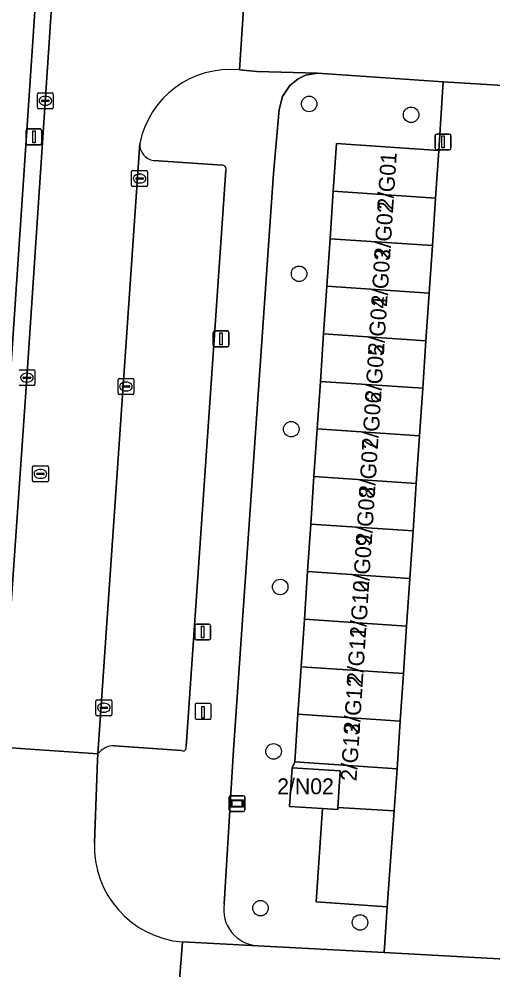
# Model space of a CAD drawing. Extents: x 161848 to 162726, y 385382 to 386521.
# Drawn here: x 162028 to 162057.8, y 385869.2 to 385929.1 of the extents above; entities that cross this region are included whole.
import ezdxf

# ---------------------------------------------------------------- set-up
doc = ezdxf.new("R2010")
doc.units = 0
for name, color, linetype in [('IMGEO_Boom', 7, 'Continuous'), ('IMGEO_Fietspad_gesloten', 7, 'Continuous'), ('IMGEO_Groenvoorziening', 7, 'Continuous'), ('IMGEO_Hek', 7, 'Continuous'), ('IMGEO_Kolk', 7, 'Continuous'), ('IMGEO_Laadpaal', 7, 'Continuous'), ('IMGEO_Lichtmast', 7, 'Continuous'), ('IMGEO_Pand', 7, 'Continuous'), ('IMGEO_Pand_nummerreeks', 7, 'Continuous'), ('IMGEO_Parkeervlak_open', 7, 'Continuous'), ('IMGEO_Rijbaan_lokaal_open', 7, 'Continuous'), ('IMGEO_Rioolput', 7, 'Continuous'), ('IMGEO_Verkeerseiland_open', 7, 'Continuous'), ('IMGEO_Verklikker', 7, 'Continuous'), ('IMGEO_Voetpad_open', 7, 'Continuous'), ('IMGEO_Woonerf_open', 7, 'Continuous')]:
    doc.layers.add(name, color=color, linetype=linetype)

msp = doc.modelspace()

# ---------------------------------------------------------------- linework, layer by layer
at = {"layer": 'IMGEO_Boom'}
for centre in [(162046.245, 385923.789), (162052.67, 385923.106), (162045.611, 385913.088), (162045.117, 385903.3), (162044.42, 385893.36), (162044.003, 385883.001), (162043.179, 385873.125), (162049.451, 385872.226)]:
    msp.add_circle(centre, 0.489, dxfattribs=at)
at = {"layer": 'IMGEO_Fietspad_gesloten'}
msp.add_lwpolyline([(162025.665, 385880.852), (162031.29, 385964.339), (162032.419, 385981.182), (162033.303, 385994.07), (162034.41, 386011.138)], dxfattribs=at)
at = {"layer": 'IMGEO_Groenvoorziening'}
msp.add_lwpolyline([(162043.014, 385870.751), (162050.963, 385870.339), (162051.166, 385873.202), (162046.678, 385873.52), (162047.093, 385879.396), (162045.014, 385879.525), (162045.166, 385881.962), (162045.335, 385882.341), (162045.537, 385885.337), (162045.739, 385888.334), (162045.942, 385891.33), (162046.144, 385894.327), (162046.346, 385897.323), (162046.548, 385900.319), (162046.751, 385903.316), (162046.953, 385906.312), (162047.155, 385909.309), (162047.357, 385912.305), (162047.56, 385915.301), (162047.762, 385918.298), (162047.964, 385921.294), (162054.41, 385920.859), (162054.686, 385925.183), (162046.771, 385925.731), (162046.024, 385925.607), (162045.55, 385925.379), (162045.017, 385924.944), (162044.568, 385924.253), (162044.362, 385923.438), (162043.988, 385919.411), (162041.485, 385883.098), (162040.885, 385873.409)], dxfattribs=at)
msp.add_arc((162043.156, 385873.047), 2.3, 170.9383, 266.44963, dxfattribs=at)
at = {"layer": 'IMGEO_Hek'}
for points in [[(162051.593, 385879.249), (162051.781, 385881.906)], [(162048.052, 385879.467), (162051.593, 385879.249)]]:
    msp.add_lwpolyline(points, dxfattribs=at)
at = {"layer": 'IMGEO_Kolk'}
for p, q in [((162029.124, 385923.562), (162029.124, 385924.414)), ((162029.199, 385924.488), (162030.051, 385924.488)), ((162029.612, 385924.268), (162029.637, 385924.268)), ((162030.125, 385924.414), (162030.125, 385923.562)), ((162029.383, 385923.982), (162029.383, 385923.994)), ((162029.821, 385923.945), (162029.423, 385923.945)), ((162029.426, 385924.031), (162029.824, 385924.031)), ((162029.635, 385923.708), (162029.61, 385923.708)), ((162029.867, 385923.994), (162029.867, 385923.982)), ((162030.051, 385923.488), (162029.199, 385923.488)), ((162035.06, 385918.662), (162035.06, 385919.514)), ((162035.135, 385919.588), (162035.987, 385919.588)), ((162036.061, 385919.514), (162036.061, 385918.662)), ((162035.319, 385919.082), (162035.319, 385919.094)), ((162035.757, 385919.045), (162035.359, 385919.045)), ((162035.362, 385919.131), (162035.76, 385919.131)), ((162035.548, 385919.368), (162035.573, 385919.368)), ((162035.803, 385919.094), (162035.803, 385919.082)), ((162035.987, 385918.588), (162035.135, 385918.588)), ((162035.571, 385918.808), (162035.546, 385918.808)), ((162028.039, 385907.043), (162028.891, 385907.043)), ((162028.965, 385906.969), (162028.965, 385906.117)), ((162028.223, 385906.537), (162028.223, 385906.549)), ((162028.661, 385906.5), (162028.263, 385906.5)), ((162028.266, 385906.586), (162028.664, 385906.586)), ((162028.452, 385906.823), (162028.477, 385906.823)), ((162028.707, 385906.549), (162028.707, 385906.537)), ((162034.202, 385905.562), (162034.202, 385906.414)), ((162034.277, 385906.488), (162035.129, 385906.488)), ((162035.203, 385906.414), (162035.203, 385905.562)), ((162028.891, 385906.043), (162028.039, 385906.043)), ((162028.475, 385906.263), (162028.45, 385906.263)), ((162034.461, 385905.982), (162034.461, 385905.994)), ((162034.899, 385905.945), (162034.501, 385905.945)), ((162034.504, 385906.031), (162034.902, 385906.031)), ((162034.713, 385905.708), (162034.688, 385905.708)), ((162034.69, 385906.268), (162034.715, 385906.268)), ((162034.945, 385905.994), (162034.945, 385905.982)), ((162035.129, 385905.488), (162034.277, 385905.488)), ((162032.808, 385885.324), (162032.808, 385886.176)), ((162032.883, 385886.25), (162033.735, 385886.25)), ((162033.296, 385886.03), (162033.321, 385886.03)), ((162033.809, 385886.176), (162033.809, 385885.324)), ((162033.067, 385885.744), (162033.067, 385885.756)), ((162033.505, 385885.707), (162033.107, 385885.707)), ((162033.11, 385885.793), (162033.508, 385885.793)), ((162033.319, 385885.47), (162033.294, 385885.47)), ((162033.551, 385885.756), (162033.551, 385885.744)), ((162033.735, 385885.25), (162032.883, 385885.25))]:
    msp.add_line(p, q, dxfattribs=at)
for points in [[(162029.124, 385923.562), (162029.124, 385924.414)], [(162029.199, 385924.488), (162030.051, 385924.488)], [(162030.125, 385924.414), (162030.125, 385923.562)], [(162030.051, 385923.488), (162029.199, 385923.488)], [(162035.06, 385918.662), (162035.06, 385919.514)], [(162035.135, 385919.588), (162035.987, 385919.588)], [(162036.061, 385919.514), (162036.061, 385918.662)], [(162035.987, 385918.588), (162035.135, 385918.588)], [(162028.039, 385907.043), (162028.891, 385907.043)], [(162028.965, 385906.969), (162028.965, 385906.117)], [(162034.202, 385905.562), (162034.202, 385906.414)], [(162034.277, 385906.488), (162035.129, 385906.488)], [(162035.203, 385906.414), (162035.203, 385905.562)], [(162028.891, 385906.043), (162028.039, 385906.043)], [(162035.129, 385905.488), (162034.277, 385905.488)], [(162032.808, 385885.324), (162032.808, 385886.176)], [(162032.883, 385886.25), (162033.735, 385886.25)], [(162033.809, 385886.176), (162033.809, 385885.324)], [(162033.735, 385885.25), (162032.883, 385885.25)]]:
    msp.add_lwpolyline(points, dxfattribs=at)
for centre, radius, start, end in [((162029.201, 385924.412), 0.0765, 91.55205, 178.44795), ((162029.201, 385924.412), 0.0765, 91.55205, 178.44795), ((162030.049, 385924.412), 0.0765, 1.55205, 88.44795), ((162030.049, 385924.412), 0.0765, 1.55205, 88.44795), ((162029.423, 385923.991), 0.0403, 85.87752, 175.75265), ((162029.42, 385923.981), 0.0366, 178.93798, 274.71019), ((162029.824, 385923.988), 0.043, 264.86636, 352.45326), ((162029.828, 385923.993), 0.0386, 1.73085, 96.63898), ((162029.201, 385923.564), 0.0765, 181.55205, 268.44795), ((162029.201, 385923.564), 0.0765, 181.55205, 268.44795), ((162030.049, 385923.564), 0.0765, 271.55205, 358.44795), ((162030.049, 385923.564), 0.0765, 271.55205, 358.44795), ((162035.137, 385919.512), 0.0765, 91.55205, 178.44795), ((162035.137, 385919.512), 0.0765, 91.55205, 178.44795), ((162035.985, 385919.512), 0.0765, 1.55205, 88.44795), ((162035.985, 385919.512), 0.0765, 1.55205, 88.44795), ((162035.359, 385919.091), 0.0403, 85.87752, 175.75265), ((162035.356, 385919.081), 0.0366, 178.93798, 274.71019), ((162035.76, 385919.088), 0.043, 264.86636, 352.45326), ((162035.764, 385919.093), 0.0386, 1.73085, 96.63898), ((162035.137, 385918.664), 0.0765, 181.55205, 268.44795), ((162035.137, 385918.664), 0.0765, 181.55205, 268.44795), ((162035.985, 385918.664), 0.0765, 271.55205, 358.44795), ((162035.985, 385918.664), 0.0765, 271.55205, 358.44795), ((162028.041, 385906.967), 0.0765, 91.55205, 178.44795), ((162028.041, 385906.967), 0.0765, 91.55205, 178.44795), ((162028.889, 385906.967), 0.0765, 1.55205, 88.44795), ((162028.889, 385906.967), 0.0765, 1.55205, 88.44795), ((162028.263, 385906.546), 0.0403, 85.87752, 175.75265), ((162028.26, 385906.536), 0.0366, 178.93798, 274.71019), ((162028.664, 385906.543), 0.043, 264.86636, 352.45326), ((162028.668, 385906.548), 0.0386, 1.73085, 96.63898), ((162034.279, 385906.412), 0.0765, 91.55205, 178.44795), ((162034.279, 385906.412), 0.0765, 91.55205, 178.44795), ((162035.127, 385906.412), 0.0765, 1.55205, 88.44795), ((162035.127, 385906.412), 0.0765, 1.55205, 88.44795), ((162028.041, 385906.119), 0.0765, 181.55205, 268.44795), ((162028.041, 385906.119), 0.0765, 181.55205, 268.44795), ((162028.889, 385906.119), 0.0765, 271.55205, 358.44795), ((162028.889, 385906.119), 0.0765, 271.55205, 358.44795), ((162034.501, 385905.991), 0.0403, 85.87752, 175.75265), ((162034.498, 385905.981), 0.0366, 178.93798, 274.71019), ((162034.902, 385905.988), 0.043, 264.86636, 352.45326), ((162034.906, 385905.993), 0.0386, 1.73085, 96.63898), ((162034.279, 385905.564), 0.0765, 181.55205, 268.44795), ((162034.279, 385905.564), 0.0765, 181.55205, 268.44795), ((162035.127, 385905.564), 0.0765, 271.55205, 358.44795), ((162035.127, 385905.564), 0.0765, 271.55205, 358.44795), ((162032.885, 385886.174), 0.0765, 91.55205, 178.44795), ((162032.885, 385886.174), 0.0765, 91.55205, 178.44795), ((162033.733, 385886.174), 0.0765, 1.55205, 88.44795), ((162033.733, 385886.174), 0.0765, 1.55205, 88.44795), ((162032.885, 385885.326), 0.0765, 181.55205, 268.44795), ((162032.885, 385885.326), 0.0765, 181.55205, 268.44795), ((162033.107, 385885.753), 0.0403, 85.87752, 175.75265), ((162033.104, 385885.743), 0.0366, 178.93798, 274.71019), ((162033.508, 385885.75), 0.043, 264.86636, 352.45326), ((162033.512, 385885.755), 0.0386, 1.73085, 96.63898), ((162033.733, 385885.326), 0.0765, 271.55205, 358.44795), ((162033.733, 385885.326), 0.0765, 271.55205, 358.44795)]:
    msp.add_arc(centre, radius, start, end, dxfattribs=at)
for centre, major_axis, ratio, start_param, end_param in [((162029.611, 385923.988), (-0.387, 0.002), 0.722429, 4.712389, 7.853982), ((162029.636, 385923.988), (-0.39, 0.002), 0.717154, 1.570796, 4.712389), ((162035.547, 385919.088), (-0.387, 0.002), 0.722429, 4.712389, 7.853982), ((162035.572, 385919.088), (-0.39, 0.002), 0.717154, 1.570796, 4.712389), ((162028.451, 385906.543), (-0.387, 0.002), 0.722429, 4.712389, 7.853982), ((162028.476, 385906.543), (-0.39, 0.002), 0.717154, 1.570796, 4.712389), ((162034.689, 385905.988), (-0.387, 0.002), 0.722429, 4.712389, 7.853982), ((162034.714, 385905.988), (-0.39, 0.002), 0.717154, 1.570796, 4.712389), ((162033.295, 385885.75), (-0.387, 0.002), 0.722429, 4.712389, 7.853982), ((162033.32, 385885.75), (-0.39, 0.002), 0.717154, 1.570796, 4.712389)]:
    msp.add_ellipse(centre, major_axis=major_axis, ratio=ratio, start_param=start_param, end_param=end_param, dxfattribs=at)
at = {"layer": 'IMGEO_Laadpaal'}
for p, q in [((162039.063, 385885.939), (162039.063, 385885.098)), ((162039.063, 385885.939), (162039.063, 385885.098)), ((162039.979, 385886.023), (162039.138, 385886.023)), ((162039.979, 385886.023), (162039.138, 385886.023)), ((162040.063, 385885.107), (162040.063, 385885.948)), ((162040.063, 385885.107), (162040.063, 385885.948)), ((162039.147, 385885.023), (162039.988, 385885.023)), ((162039.147, 385885.023), (162039.988, 385885.023))]:
    msp.add_line(p, q, dxfattribs=at)
msp.add_lwpolyline([(162039.478, 385885.836), (162039.638, 385885.836), (162039.638, 385885.103), (162039.478, 385885.103), (162039.478, 385885.836)], dxfattribs=at)
for centre, start, end in [((162039.141, 385885.945), 92.4484, 184.28452), ((162039.141, 385885.945), 92.4484, 184.28452), ((162039.985, 385885.945), 2.4484, 94.28452), ((162039.985, 385885.945), 2.4484, 94.28452), ((162039.141, 385885.101), 182.4484, 274.28452), ((162039.141, 385885.101), 182.4484, 274.28452), ((162039.985, 385885.101), 272.4484, 4.28452), ((162039.985, 385885.101), 272.4484, 4.28452)]:
    msp.add_arc(centre, 0.0779, start, end, dxfattribs=at)
at = {"layer": 'IMGEO_Lichtmast'}
for p, q in [((162028.405, 385921.316), (162028.405, 385922.116)), ((162028.405, 385922.116), (162028.405, 385921.316)), ((162028.505, 385922.216), (162029.295, 385922.216)), ((162029.295, 385922.216), (162028.505, 385922.216)), ((162029.395, 385922.116), (162029.395, 385921.316)), ((162029.395, 385921.316), (162029.395, 385922.116)), ((162054.281, 385921.894), (162055.071, 385921.894)), ((162055.071, 385921.894), (162054.281, 385921.894)), ((162054.181, 385920.994), (162054.181, 385921.794)), ((162054.181, 385921.794), (162054.181, 385920.994)), ((162055.171, 385921.794), (162055.171, 385920.994)), ((162055.171, 385920.994), (162055.171, 385921.794)), ((162029.295, 385921.216), (162028.505, 385921.216)), ((162028.505, 385921.216), (162029.295, 385921.216)), ((162055.071, 385920.894), (162054.281, 385920.894)), ((162054.281, 385920.894), (162055.071, 385920.894)), ((162040.2, 385908.585), (162040.2, 385909.385)), ((162040.2, 385909.385), (162040.2, 385908.585)), ((162040.3, 385909.485), (162041.09, 385909.485)), ((162041.09, 385909.485), (162040.3, 385909.485)), ((162041.19, 385909.385), (162041.19, 385908.585)), ((162041.19, 385908.585), (162041.19, 385909.385)), ((162041.09, 385908.485), (162040.3, 385908.485)), ((162040.3, 385908.485), (162041.09, 385908.485)), ((162039.038, 385890.121), (162039.038, 385890.921)), ((162039.038, 385890.921), (162039.038, 385890.121)), ((162039.138, 385891.021), (162039.928, 385891.021)), ((162039.928, 385891.021), (162039.138, 385891.021)), ((162040.028, 385890.921), (162040.028, 385890.121)), ((162040.028, 385890.121), (162040.028, 385890.921)), ((162039.928, 385890.021), (162039.138, 385890.021)), ((162039.138, 385890.021), (162039.928, 385890.021))]:
    msp.add_line(p, q, dxfattribs=at)
for points in [[(162028.825, 385922.091), (162028.975, 385922.091), (162028.975, 385921.341), (162028.825, 385921.341), (162028.825, 385922.091)], [(162054.601, 385921.769), (162054.751, 385921.769), (162054.751, 385921.019), (162054.601, 385921.019), (162054.601, 385921.769)], [(162040.62, 385909.36), (162040.77, 385909.36), (162040.77, 385908.61), (162040.62, 385908.61), (162040.62, 385909.36)], [(162039.458, 385890.896), (162039.608, 385890.896), (162039.608, 385890.146), (162039.458, 385890.146), (162039.458, 385890.896)]]:
    msp.add_lwpolyline(points, dxfattribs=at)
for centre, start, end in [((162028.505, 385922.116), 90, 180), ((162028.505, 385922.116), 90, 180), ((162029.295, 385922.116), 0, 90), ((162029.295, 385922.116), 360, 90), ((162054.281, 385921.794), 90, 180), ((162054.281, 385921.794), 90, 180), ((162055.071, 385921.794), 0, 90), ((162055.071, 385921.794), 360, 90), ((162028.505, 385921.316), 180, 270), ((162028.505, 385921.316), 180, 270), ((162029.295, 385921.316), 270, 0), ((162029.295, 385921.316), 270, 0), ((162054.281, 385920.994), 180, 270), ((162054.281, 385920.994), 180, 270), ((162055.071, 385920.994), 270, 0), ((162055.071, 385920.994), 270, 0), ((162040.3, 385909.385), 90, 180), ((162040.3, 385909.385), 90, 180), ((162041.09, 385909.385), 0, 90), ((162041.09, 385909.385), 360, 90), ((162040.3, 385908.585), 180, 270), ((162040.3, 385908.585), 180, 270), ((162041.09, 385908.585), 270, 0), ((162041.09, 385908.585), 270, 0), ((162039.138, 385890.921), 90, 180), ((162039.138, 385890.921), 90, 180), ((162039.928, 385890.921), 0, 90), ((162039.928, 385890.921), 360, 90), ((162039.138, 385890.121), 180, 270), ((162039.138, 385890.121), 180, 270), ((162039.928, 385890.121), 270, 0), ((162039.928, 385890.121), 270, 0)]:
    msp.add_arc(centre, 0.1, start, end, dxfattribs=at)
at = {"layer": 'IMGEO_Pand'}
for points in [[(162047.964, 385921.294), (162047.762, 385918.298), (162054.208, 385917.863), (162054.41, 385920.859)], [(162047.56, 385915.301), (162054.006, 385914.866), (162054.208, 385917.863), (162047.762, 385918.298)], [(162047.357, 385912.305), (162053.803, 385911.87), (162054.006, 385914.866), (162047.56, 385915.301)], [(162047.155, 385909.309), (162053.601, 385908.873), (162053.803, 385911.87), (162047.357, 385912.305)], [(162046.953, 385906.312), (162053.399, 385905.877), (162053.601, 385908.873), (162047.155, 385909.309)], [(162046.751, 385903.316), (162053.197, 385902.881), (162053.399, 385905.877), (162046.953, 385906.312)], [(162046.548, 385900.319), (162052.994, 385899.884), (162053.197, 385902.881), (162046.751, 385903.316)], [(162046.346, 385897.323), (162052.792, 385896.888), (162052.994, 385899.884), (162046.548, 385900.319)], [(162046.144, 385894.327), (162052.59, 385893.892), (162052.792, 385896.888), (162046.346, 385897.323)], [(162045.942, 385891.33), (162052.388, 385890.895), (162052.59, 385893.892), (162046.144, 385894.327)], [(162045.739, 385888.334), (162052.185, 385887.899), (162052.388, 385890.895), (162045.942, 385891.33)], [(162045.537, 385885.337), (162051.983, 385884.902), (162052.185, 385887.899), (162045.739, 385888.334)], [(162045.335, 385882.341), (162051.781, 385881.906), (162051.983, 385884.902), (162045.537, 385885.337)], [(162048.195, 385881.774), (162045.166, 385881.962), (162045.014, 385879.525), (162047.093, 385879.396), (162048.044, 385879.337), (162048.052, 385879.467), (162048.153, 385881.095)]]:
    msp.add_lwpolyline(points, close=True, dxfattribs=at)
at = {"layer": 'IMGEO_Parkeervlak_open'}
for points in [[(162035.569, 385921.295), (162032.937, 385882.841)], [(162040.754, 385919.935), (162036.443, 385920.222)], [(162038.492, 385883.304), (162040.995, 385919.617)], [(162033.97, 385883.358), (162038.202, 385883.063)]]:
    msp.add_lwpolyline(points, dxfattribs=at)
msp.add_lwpolyline([(162051.593, 385879.249), (162048.052, 385879.467), (162048.044, 385879.337), (162047.093, 385879.396), (162046.678, 385873.52), (162051.166, 385873.202)], close=True, dxfattribs=at)
for centre, radius, start, end in [((162036.613, 385921.253), 1.045, 177.69943, 260.62887), ((162040.776, 385919.701), 0.235, 338.97488, 95.33931), ((162033.964, 385882.08), 1.278, 89.7183, 143.45617), ((162038.307, 385883.232), 0.199, 238.12783, 21.32767)]:
    msp.add_arc(centre, radius, start, end, dxfattribs=at)
at = {"layer": 'IMGEO_Rijbaan_lokaal_open'}
for points in [[(162041.102, 386004.154), (162041.12, 386004.571), (162045.689, 386072.893), (162046.97, 386091.978), (162040.968, 386092.437), (162035.482, 386011.093), (162034.343, 385994.018), (162033.471, 385981.124), (162032.304, 385964.271), (162028.465, 385906.543), (162026.839, 385883.258), (162032.937, 385882.841), (162035.569, 385921.295)], [(162041.849, 385925.93), (162042.191, 385931.089)], [(162062.576, 385924.706), (162054.686, 385925.183), (162054.41, 385920.859), (162054.208, 385917.863), (162054.006, 385914.866), (162053.803, 385911.87), (162053.601, 385908.873), (162053.399, 385905.877), (162053.197, 385902.881), (162052.994, 385899.884), (162052.792, 385896.888), (162052.59, 385893.892), (162052.388, 385890.895), (162052.185, 385887.899), (162051.983, 385884.902), (162051.781, 385881.906), (162051.593, 385879.249), (162051.166, 385873.202), (162050.963, 385870.339), (162058.972, 385869.883)], [(162032.718, 385877.264), (162032.909, 385882.447), (162032.937, 385882.841), (162026.839, 385883.258), (162026.657, 385880.78), (162025.224, 385860.96), (162025.205, 385858.754), (162031.315, 385858.297), (162031.489, 385860.993)], [(162037.888, 385866.206), (162038.259, 385870.998)]]:
    msp.add_lwpolyline(points, dxfattribs=at)
for centre, radius, start, end in [((162041.277, 385920.133), 5.825, 84.36365, 168.49526), ((162038.751, 385877.016), 6.038, 177.64802, 265.3244)]:
    msp.add_arc(centre, radius, start, end, dxfattribs=at)
at = {"layer": 'IMGEO_Rioolput'}
for p, q in [((162028.816, 385900.058), (162028.816, 385900.91)), ((162028.891, 385900.984), (162029.743, 385900.984)), ((162029.817, 385900.91), (162029.817, 385900.058)), ((162029.075, 385900.478), (162029.075, 385900.49)), ((162029.513, 385900.441), (162029.115, 385900.441)), ((162029.118, 385900.527), (162029.516, 385900.527)), ((162029.304, 385900.764), (162029.329, 385900.764)), ((162029.559, 385900.49), (162029.559, 385900.478)), ((162029.743, 385899.984), (162028.891, 385899.984)), ((162029.327, 385900.204), (162029.302, 385900.204))]:
    msp.add_line(p, q, dxfattribs=at)
for points in [[(162028.816, 385900.058), (162028.816, 385900.91)], [(162028.891, 385900.984), (162029.743, 385900.984)], [(162029.817, 385900.91), (162029.817, 385900.058)], [(162029.743, 385899.984), (162028.891, 385899.984)]]:
    msp.add_lwpolyline(points, dxfattribs=at)
for centre, radius, start, end in [((162028.893, 385900.908), 0.0765, 91.55205, 178.44795), ((162028.893, 385900.908), 0.0765, 91.55205, 178.44795), ((162029.741, 385900.908), 0.0765, 1.55205, 88.44795), ((162029.741, 385900.908), 0.0765, 1.55205, 88.44795), ((162029.115, 385900.487), 0.0403, 85.87752, 175.75265), ((162029.112, 385900.477), 0.0366, 178.93798, 274.71019), ((162029.516, 385900.484), 0.043, 264.86636, 352.45326), ((162029.52, 385900.489), 0.0386, 1.73085, 96.63898), ((162028.893, 385900.06), 0.0765, 181.55205, 268.44795), ((162028.893, 385900.06), 0.0765, 181.55205, 268.44795), ((162029.741, 385900.06), 0.0765, 271.55205, 358.44795), ((162029.741, 385900.06), 0.0765, 271.55205, 358.44795)]:
    msp.add_arc(centre, radius, start, end, dxfattribs=at)
for centre, major_axis, ratio, start_param, end_param in [((162029.303, 385900.484), (-0.387, 0.002), 0.722429, 4.712389, 7.853982), ((162029.328, 385900.484), (-0.39, 0.002), 0.717154, 1.570796, 4.712389)]:
    msp.add_ellipse(centre, major_axis=major_axis, ratio=ratio, start_param=start_param, end_param=end_param, dxfattribs=at)
at = {"layer": 'IMGEO_Verkeerseiland_open'}
msp.add_lwpolyline([(162031.29, 385964.339), (162025.665, 385880.852), (162026.657, 385880.78), (162026.839, 385883.258), (162028.465, 385906.543), (162032.304, 385964.271)], close=True, dxfattribs=at)
at = {"layer": 'IMGEO_Verklikker'}
for p, q in [((162041.204, 385879.312), (162041.204, 385880.112)), ((162041.204, 385880.112), (162041.204, 385879.312)), ((162041.304, 385880.212), (162042.094, 385880.212)), ((162042.094, 385880.212), (162041.304, 385880.212)), ((162042.194, 385880.112), (162042.194, 385879.312)), ((162042.194, 385879.312), (162042.194, 385880.112)), ((162042.094, 385879.212), (162041.304, 385879.212)), ((162041.304, 385879.212), (162042.094, 385879.212))]:
    msp.add_line(p, q, dxfattribs=at)
for points in [[(162041.305, 385879.944), (162042.093, 385879.944), (162042.093, 385879.48), (162041.305, 385879.48), (162041.305, 385879.944)], [(162041.37, 385879.879), (162041.37, 385879.545), (162042.028, 385879.545), (162042.028, 385879.879), (162041.37, 385879.879)]]:
    msp.add_lwpolyline(points, dxfattribs=at)
for centre, start, end in [((162041.304, 385880.112), 90, 180), ((162041.304, 385880.112), 90, 180), ((162042.094, 385880.112), 0, 90), ((162042.094, 385880.112), 360, 90), ((162041.304, 385879.312), 180, 270), ((162041.304, 385879.312), 180, 270), ((162042.094, 385879.312), 270, 0), ((162042.094, 385879.312), 270, 0)]:
    msp.add_arc(centre, 0.1, start, end, dxfattribs=at)
at = {"layer": 'IMGEO_Voetpad_open'}
for points in [[(162040.885, 385873.409), (162041.485, 385883.098), (162043.988, 385919.411), (162044.362, 385923.438), (162044.568, 385924.253), (162045.017, 385924.944), (162045.55, 385925.379), (162046.024, 385925.607), (162046.771, 385925.731), (162042.942, 385925.829), (162041.849, 385925.93)], [(162036.443, 385920.222), (162040.754, 385919.935)], [(162040.995, 385919.617), (162038.492, 385883.304)], [(162038.202, 385883.063), (162033.97, 385883.358)], [(162032.937, 385882.841), (162032.909, 385882.447), (162032.718, 385877.264)], [(162038.259, 385870.998), (162043.014, 385870.751)]]:
    msp.add_lwpolyline(points, dxfattribs=at)
msp.add_lwpolyline([(162051.781, 385881.906), (162045.335, 385882.341), (162045.166, 385881.962), (162048.195, 385881.774), (162048.153, 385881.095), (162048.052, 385879.467), (162051.593, 385879.249)], close=True, dxfattribs=at)
for centre, radius, start, end in [((162041.277, 385920.133), 5.825, 84.36365, 168.49526), ((162036.613, 385921.253), 1.045, 177.69943, 260.62887), ((162040.776, 385919.701), 0.235, 338.97488, 95.33931), ((162033.964, 385882.08), 1.278, 89.7183, 143.45617), ((162038.307, 385883.232), 0.199, 238.12783, 21.32767), ((162038.751, 385877.016), 6.038, 177.64802, 265.3244), ((162043.156, 385873.047), 2.3, 170.9383, 266.44963)]:
    msp.add_arc(centre, radius, start, end, dxfattribs=at)
at = {"layer": 'IMGEO_Woonerf_open'}
msp.add_lwpolyline([(162112.645, 385926.365), (162111.178, 385926.464), (162062.973, 385929.704), (162061.492, 385929.804), (162061.373, 385929.812), (162061.366, 385929.711), (162055.027, 385930.112), (162046.462, 385930.654), (162046.474, 385930.817), (162043.317, 385931.03), (162042.949, 385931.049), (162042.191, 385931.089), (162041.849, 385925.93), (162042.942, 385925.829), (162046.771, 385925.731), (162054.686, 385925.183), (162062.576, 385924.706), (162110.864, 385921.497), (162112.048, 385921.418), (162123.446, 385920.647), (162129.418, 385920.249), (162134.187, 385919.947)], dxfattribs=at)
msp.add_lwpolyline([(162059.222, 385869.866), (162058.972, 385869.883), (162050.963, 385870.339), (162043.014, 385870.751), (162038.259, 385870.998), (162037.888, 385866.206), (162038.481, 385866.177), (162042.327, 385865.987), (162050.612, 385865.355), (162057.104, 385864.918), (162058.551, 385864.821), (162058.738, 385864.808)], close=True, dxfattribs=at)

# ---------------------------------------------------------------- texts
at = {"layer": 'IMGEO_Pand_nummerreeks'}
for s, p in [('2/G01', (162051.534, 385917.088)), ('2/G02', (162051.334, 385913.974)), ('2/G03', (162051.142, 385910.984)), ('2/G04', (162050.95, 385907.987)), ('2/G05', (162050.758, 385904.99)), ('2/G06', (162050.566, 385901.994)), ('2/G07', (162050.373, 385898.997)), ('2/G08', (162050.181, 385896.003)), ('2/G09', (162049.988, 385893)), ('2/G10', (162049.802, 385890.101)), ('2/G11', (162049.617, 385887.211)), ('2/G12', (162049.417, 385884.098)), ('2/G13', (162049.225, 385881.107))]:
    msp.add_text(s, height=1, rotation=86.3283, dxfattribs=at).set_placement(p)
msp.add_text('2/N02', height=1, dxfattribs=at).set_placement((162044.233, 385880.303))

doc.saveas('drawing.dxf')
